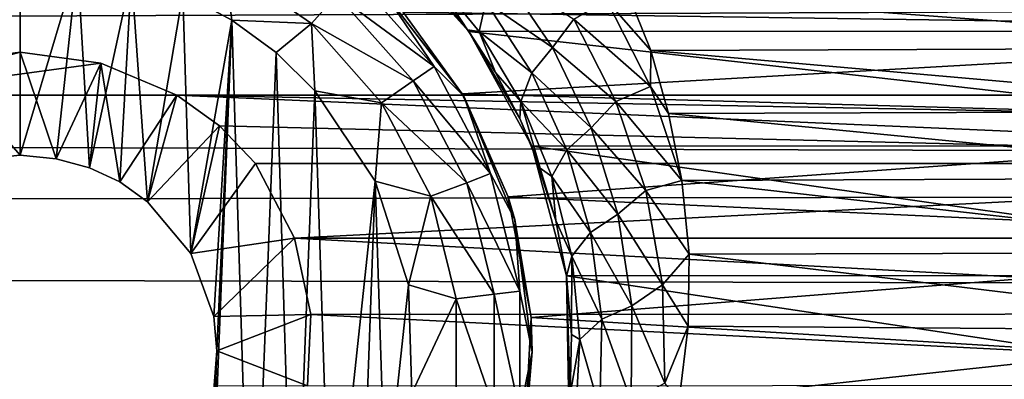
# Model space of a CAD drawing. Header units: metres. Extents: x -95 to 103, y -12 to 12.
# Tile 280 of 520: x -44.202 to -41.702, y 7.07 to 7.984. Entities that reach past the tile are written whole.
import ezdxf

# ---------------------------------------------------------------- set-up
doc = ezdxf.new("R2010")
doc.units = ezdxf.units.M
doc.layers.add('solid_P74500', color=7, linetype='CONTINUOUS')
doc.layers.add('solid_P74500_01', color=7, linetype='CONTINUOUS')

msp = doc.modelspace()

# ---------------------------------------------------------------- linework, layer by layer
at = {"layer": 'solid_P74500'}
for points in [[(-12.2, 5.05, 0.5), (-11.7, 9.776363, 0.5), (-88, 9.776363, 0.5)], [(-12.2, 5.05, 0.5), (-88, 9.776363, 0.5), (-88, 5.05, 0.5)], [(92.5, 7.752533, 9.805175), (92.5, 8.487373, 9.175829), (-94.018356, 8.209083, 9.426609)], [(92.5, 7.752533, 9.805175), (-94.018356, 8.209083, 9.426609), (-94.018356, 7.447287, 10.039319)], [(-40.338188, 7.955187, -8.304517), (-40.130051, 8.186581, -8.076503), (-43.269226, 8.185938, -8.077154)], [(-40.338188, 7.955187, -8.304517), (-43.269226, 8.185938, -8.077154), (-43.061371, 7.95457, -8.305107)], [(-43.064331, 7.958691, -9.092649), (-43.061371, 7.95457, -8.305107), (-43.269226, 8.185938, -8.077154)], [(-43.064331, 7.958691, -9.092649), (-43.269226, 8.185938, -8.077154), (-43.143063, 8.058084, -8.982758)], [(-44.200001, 8.14, -11.8), (-44.291828, 7.630482, -11.8), (-44.370331, 8.125382, -11.8)], [(-44.200001, 8.14, -11.8), (-44.200001, 7.64, -11.8), (-44.291828, 7.630482, -11.8)], [(-44.054955, 8.12864, -11.8), (-44.200001, 7.64, -11.8), (-44.200001, 8.14, -11.8)], [(-44.054955, 8.12864, -11.8), (-44.108688, 7.630527, -11.8), (-44.200001, 7.64, -11.8)], [(-44.054955, 8.12864, -11.8), (-44.024685, 7.607855, -11.8), (-44.108688, 7.630527, -11.8)], [(-44.054955, 8.12864, -11.8), (-43.917507, 8.099016, -11.8), (-44.024685, 7.607855, -11.8)], [(-43.681923, 8.12711, -11.777164), (-43.663013, 7.983215, -11.8), (-43.787128, 8.050737, -11.8)], [(-43.681923, 8.12711, -11.777164), (-43.460747, 7.974443, -11.777164), (-43.663013, 7.983215, -11.8)], [(-43.396152, 8.047357, -11.712049), (-43.460747, 7.974443, -11.777164), (-43.681923, 8.12711, -11.777164)], [(-43.228165, 8.003443, -5.827108), (-40.03117, 8.13967, -5.635225), (-40.209461, 7.959397, -5.887105)], [(-43.167862, 8.116902, -9.071674), (-43.064331, 7.958691, -9.092649), (-43.143063, 8.058084, -8.982758)], [(-43.167862, 8.116902, -9.071674), (-43.035263, 7.954477, -9.252772), (-43.064331, 7.958691, -9.092649)], [(-43.017941, 8.029526, -9.32572), (-43.035263, 7.954477, -9.252772), (-43.167862, 8.116902, -9.071674)], [(-43.017941, 8.029526, -9.32572), (-42.974445, 8.100428, -9.375034), (-42.848385, 7.913625, -9.56118)], [(-42.848385, 7.913625, -9.56118), (-42.974445, 8.100428, -9.375034), (-42.794556, 7.985523, -9.567693)], [(-43.917507, 8.099016, -11.8), (-43.947666, 7.57166, -11.8), (-44.024685, 7.607855, -11.8)], [(-43.917507, 8.099016, -11.8), (-43.876675, 7.520992, -11.8), (-43.947666, 7.57166, -11.8)], [(-43.917507, 8.099016, -11.8), (-43.787128, 8.050737, -11.8), (-43.876675, 7.520992, -11.8)], [(-43.353024, 8.096038, -11.614588), (-43.148842, 7.865563, -11.614588), (-43.396152, 8.047357, -11.712049)], [(-43.280762, 8.059238, -11.5), (-43.148842, 7.865563, -11.614588), (-43.353024, 8.096038, -11.614588)], [(-43.787128, 8.050737, -11.8), (-43.767342, 7.39014, -11.8), (-43.876675, 7.520992, -11.8)], [(-43.787128, 8.050737, -11.8), (-43.663013, 7.983215, -11.8), (-43.767342, 7.39014, -11.8)], [(-43.280762, 8.059238, -11.5), (-43.228165, 8.003443, -5.827108), (-43.077759, 7.79618, -6.10177)], [(-43.280762, 8.059238, -11.5), (-43.077759, 7.79618, -6.10177), (-43.074165, 7.79, -11.5)], [(-43.280762, 8.059238, -11.5), (-43.074165, 7.79, -11.5), (-43.148842, 7.865563, -11.614588)], [(-42.711864, 8.035035, -9.568677), (-42.65778, 8.05173, -9.561361), (-42.599243, 7.905591, -9.682542)], [(-40.735615, 8.064089, -9.550941), (-40.797935, 7.912471, -9.676921), (-42.65778, 8.05173, -9.561361)], [(-40.797935, 7.912471, -9.676921), (-42.599243, 7.905591, -9.682542), (-42.65778, 8.05173, -9.561361)], [(-43.396152, 8.047357, -11.712049), (-43.202366, 7.828617, -11.712049), (-43.460747, 7.974443, -11.777164)], [(-43.148842, 7.865563, -11.614588), (-43.202366, 7.828617, -11.712049), (-43.396152, 8.047357, -11.712049)], [(-43.017941, 8.029526, -9.32572), (-42.901489, 7.849185, -9.512413), (-43.035263, 7.954477, -9.252772)], [(-43.017941, 8.029526, -9.32572), (-42.848385, 7.913625, -9.56118), (-42.901489, 7.849185, -9.512413)], [(-42.711864, 8.035035, -9.568677), (-42.599548, 7.814108, -9.754907), (-42.794556, 7.985523, -9.567693)], [(-42.711864, 8.035035, -9.568677), (-42.599243, 7.905591, -9.682542), (-42.599548, 7.814108, -9.754907)], [(-43.077759, 7.79618, -6.10177), (-43.228165, 8.003443, -5.827108), (-40.209461, 7.959397, -5.887105)], [(-43.663013, 7.983215, -11.8), (-43.708229, 7.229405, -11.8), (-43.767342, 7.39014, -11.8)], [(-43.663013, 7.983215, -11.8), (-43.731503, 6.257416, -11.8), (-43.700718, 7.142048, -11.8)], [(-43.663013, 7.983215, -11.8), (-43.611973, 6.331459, -11.8), (-43.731503, 6.257416, -11.8)], [(-43.663013, 7.983215, -11.8), (-43.700718, 7.142048, -11.8), (-43.708229, 7.229405, -11.8)], [(-43.663013, 7.983215, -11.8), (-43.550758, 7.900564, -11.8), (-43.611973, 6.331459, -11.8)], [(-43.460747, 7.974443, -11.777164), (-43.550758, 7.900564, -11.8), (-43.663013, 7.983215, -11.8)], [(-42.848385, 7.913625, -9.56118), (-42.794556, 7.985523, -9.567693), (-42.688114, 7.776078, -9.754655)], [(-42.599548, 7.814108, -9.754907), (-42.688114, 7.776078, -9.754655), (-42.794556, 7.985523, -9.567693)], [(-43.460747, 7.974443, -11.777164), (-43.451893, 7.80319, -11.8), (-43.550758, 7.900564, -11.8)], [(-43.460747, 7.974443, -11.777164), (-43.282532, 7.773282, -11.777164), (-43.451893, 7.80319, -11.8)], [(-43.202366, 7.828617, -11.712049), (-43.282532, 7.773282, -11.777164), (-43.460747, 7.974443, -11.777164)], [(-43.077759, 7.79618, -6.10177), (-40.209461, 7.959397, -5.887105), (-40.363678, 7.719777, -6.197987)], [(-42.99361, 7.85037, -9.209391), (-43.061371, 7.95457, -8.305107), (-43.064331, 7.958691, -9.092649)], [(-43.035263, 7.954477, -9.252772), (-42.99361, 7.85037, -9.209391), (-43.064331, 7.958691, -9.092649)], [(-40.49802, 7.664145, -8.573849), (-40.338188, 7.955187, -8.304517), (-43.061371, 7.95457, -8.305107)], [(-40.49802, 7.664145, -8.573849), (-43.061371, 7.95457, -8.305107), (-42.901268, 7.66248, -8.575336)], [(-42.931713, 7.732833, -9.330323), (-42.901268, 7.66248, -8.575336), (-43.061371, 7.95457, -8.305107)], [(-42.931713, 7.732833, -9.330323), (-43.061371, 7.95457, -8.305107), (-42.99361, 7.85037, -9.209391)], [(-43.035263, 7.954477, -9.252772), (-42.929165, 7.776495, -9.440274), (-42.99361, 7.85037, -9.209391)], [(-42.901489, 7.849185, -9.512413), (-42.929165, 7.776495, -9.440274), (-43.035263, 7.954477, -9.252772)], [(-44.200001, 7.901906, -4.3), (-44.597057, 7.792304, -4.3), (-44.404331, 7.873975, -4.3)], [(-43.99567, 7.873975, -4.3), (-44.597057, 7.792304, -4.3), (-44.200001, 7.901906, -4.3)], [(-44.200001, 7.64, -11.8), (-44.200001, 7.901906, -4.3), (-44.404331, 7.873975, -4.3)], [(-44.108688, 7.630527, -11.8), (-44.200001, 7.901906, -4.3), (-44.200001, 7.64, -11.8)], [(-44.108688, 7.630527, -11.8), (-43.99567, 7.873975, -4.3), (-44.200001, 7.901906, -4.3)], [(-43.550758, 7.900564, -11.8), (-43.505363, 6.420703, -11.8), (-43.611973, 6.331459, -11.8)], [(-43.550758, 7.900564, -11.8), (-43.451893, 7.80319, -11.8), (-43.505363, 6.420703, -11.8)], [(-42.901489, 7.849185, -9.512413), (-42.848385, 7.913625, -9.56118), (-42.750389, 7.709259, -9.751215)], [(-42.750389, 7.709259, -9.751215), (-42.848385, 7.913625, -9.56118), (-42.688114, 7.776078, -9.754655)], [(-42.599548, 7.814108, -9.754907), (-42.599243, 7.905591, -9.682542), (-42.553913, 7.745763, -9.810869)], [(-40.797935, 7.912471, -9.676921), (-40.846973, 7.75142, -9.806401), (-42.599243, 7.905591, -9.682542)], [(-40.846973, 7.75142, -9.806401), (-42.553913, 7.745763, -9.810869), (-42.599243, 7.905591, -9.682542)], [(-43.99567, 7.873975, -4.3), (-43.80294, 7.792304, -4.3), (-44.597057, 7.792304, -4.3)], [(-44.291828, 7.630482, -11.8), (-44.200001, 7.64, -11.8), (-44.404331, 7.873975, -4.3)], [(-44.108688, 7.630527, -11.8), (-44.024685, 7.607855, -11.8), (-43.99567, 7.873975, -4.3)], [(-44.024685, 7.607855, -11.8), (-43.947666, 7.57166, -11.8), (-43.99567, 7.873975, -4.3)], [(-43.947666, 7.57166, -11.8), (-43.80294, 7.792304, -4.3), (-43.99567, 7.873975, -4.3)], [(-43.148842, 7.865563, -11.614588), (-43.005745, 7.59292, -11.614588), (-43.202366, 7.828617, -11.712049)], [(-43.074165, 7.79, -11.5), (-43.005745, 7.59292, -11.614588), (-43.148842, 7.865563, -11.614588)], [(-42.929165, 7.776495, -9.440274), (-42.931713, 7.732833, -9.330323), (-42.99361, 7.85037, -9.209391)], [(-43.202366, 7.828617, -11.712049), (-43.066559, 7.569858, -11.712049), (-43.282532, 7.773282, -11.777164)], [(-43.005745, 7.59292, -11.614588), (-43.066559, 7.569858, -11.712049), (-43.202366, 7.828617, -11.712049)], [(-42.901489, 7.849185, -9.512413), (-42.812275, 7.653166, -9.702489), (-42.929165, 7.776495, -9.440274)], [(-42.901489, 7.849185, -9.512413), (-42.750389, 7.709259, -9.751215), (-42.812275, 7.653166, -9.702489)], [(-43.451893, 7.80319, -11.8), (-43.411118, 6.52597, -11.8), (-43.505363, 6.420703, -11.8)], [(-43.451893, 7.80319, -11.8), (-43.298901, 7.573346, -11.8), (-43.411118, 6.52597, -11.8)], [(-43.282532, 7.773282, -11.777164), (-43.298901, 7.573346, -11.8), (-43.451893, 7.80319, -11.8)], [(-42.599548, 7.814108, -9.754907), (-42.520657, 7.575688, -9.942784), (-42.688114, 7.776078, -9.754655)], [(-42.599548, 7.814108, -9.754907), (-42.553913, 7.745763, -9.810869), (-42.520657, 7.575688, -9.942784)], [(-85.675003, 7.792304, -1.8), (-14.325, 7.792304, -4.2), (-14.325, 7.792304, -1.8)], [(-18.802942, 7.792304, -4.2), (-14.325, 7.792304, -4.2), (-85.675003, 7.792304, -1.8)], [(-84.20311, 5.444916, -1.8), (-85.675003, 7.792304, -1.8), (-14.325, 7.792304, -1.8)], [(-19.597059, 7.792304, -4.2), (-18.802942, 7.792304, -4.2), (-85.675003, 7.792304, -1.8)], [(-23.802942, 7.792304, -4.2), (-19.597059, 7.792304, -4.2), (-85.675003, 7.792304, -1.8)], [(-24.597059, 7.792304, -4.2), (-23.802942, 7.792304, -4.2), (-85.675003, 7.792304, -1.8)], [(-28.802942, 7.792304, -4.2), (-24.597059, 7.792304, -4.2), (-85.675003, 7.792304, -1.8)], [(-29.597059, 7.792304, -4.2), (-28.802942, 7.792304, -4.2), (-85.675003, 7.792304, -1.8)], [(-33.80294, 7.792304, -4.2), (-29.597059, 7.792304, -4.2), (-85.675003, 7.792304, -1.8)], [(-34.597057, 7.792304, -4.2), (-33.80294, 7.792304, -4.2), (-85.675003, 7.792304, -1.8)], [(-38.80294, 7.792304, -4.2), (-34.597057, 7.792304, -4.2), (-85.675003, 7.792304, -1.8)], [(-39.597057, 7.792304, -4.2), (-38.80294, 7.792304, -4.2), (-85.675003, 7.792304, -1.8)], [(-43.80294, 7.792304, -4.2), (-39.597057, 7.792304, -4.2), (-85.675003, 7.792304, -1.8)], [(-44.597057, 7.792304, -4.2), (-43.80294, 7.792304, -4.2), (-85.675003, 7.792304, -1.8)], [(-83.957001, 5.406663, -1.8), (-84.20311, 5.444916, -1.8), (-14.325, 7.792304, -1.8)], [(-83.736336, 5.295372, -1.8), (-83.957001, 5.406663, -1.8), (-14.325, 7.792304, -1.8)], [(-83.736336, 5.295372, -1.8), (-14.325, 7.792304, -1.8), (-79.20311, 5.444916, -1.8)], [(-78.957001, 5.406663, -1.8), (-79.20311, 5.444916, -1.8), (-14.325, 7.792304, -1.8)], [(-78.736336, 5.295372, -1.8), (-78.957001, 5.406663, -1.8), (-14.325, 7.792304, -1.8)], [(-78.736336, 5.295372, -1.8), (-14.325, 7.792304, -1.8), (-74.20311, 5.444916, -1.8)], [(-73.957001, 5.406663, -1.8), (-74.20311, 5.444916, -1.8), (-14.325, 7.792304, -1.8)], [(-73.736336, 5.295372, -1.8), (-73.957001, 5.406663, -1.8), (-14.325, 7.792304, -1.8)], [(-73.736336, 5.295372, -1.8), (-14.325, 7.792304, -1.8), (-69.20311, 5.444916, -1.8)], [(-68.957001, 5.406663, -1.8), (-69.20311, 5.444916, -1.8), (-14.325, 7.792304, -1.8)], [(-68.736336, 5.295372, -1.8), (-68.957001, 5.406663, -1.8), (-14.325, 7.792304, -1.8)], [(-68.736336, 5.295372, -1.8), (-14.325, 7.792304, -1.8), (-64.20311, 5.444916, -1.8)], [(-63.957005, 5.406663, -1.8), (-64.20311, 5.444916, -1.8), (-14.325, 7.792304, -1.8)], [(-63.736332, 5.295372, -1.8), (-63.957005, 5.406663, -1.8), (-14.325, 7.792304, -1.8)], [(-63.736332, 5.295372, -1.8), (-14.325, 7.792304, -1.8), (-59.20311, 5.444916, -1.8)], [(-58.957005, 5.406663, -1.8), (-59.20311, 5.444916, -1.8), (-14.325, 7.792304, -1.8)], [(-58.736332, 5.295372, -1.8), (-58.957005, 5.406663, -1.8), (-14.325, 7.792304, -1.8)], [(-58.736332, 5.295372, -1.8), (-14.325, 7.792304, -1.8), (-54.20311, 5.444916, -1.8)], [(-53.957005, 5.406663, -1.8), (-54.20311, 5.444916, -1.8), (-14.325, 7.792304, -1.8)], [(-53.736332, 5.295372, -1.8), (-53.957005, 5.406663, -1.8), (-14.325, 7.792304, -1.8)], [(-53.736332, 5.295372, -1.8), (-14.325, 7.792304, -1.8), (-49.20311, 5.444916, -1.8)], [(-48.957005, 5.406663, -1.8), (-49.20311, 5.444916, -1.8), (-14.325, 7.792304, -1.8)], [(-48.736332, 5.295372, -1.8), (-48.957005, 5.406663, -1.8), (-14.325, 7.792304, -1.8)], [(-48.560226, 5.121016, -1.8), (-48.736332, 5.295372, -1.8), (-14.325, 7.792304, -1.8)], [(-48.560226, 5.121016, -1.8), (-14.325, 7.792304, -1.8), (-44.20311, 5.444916, -1.8)], [(-44.597057, 7.792304, -4.2), (-43.80294, 7.792304, -4.3), (-43.80294, 7.792304, -4.2)], [(-44.597057, 7.792304, -4.2), (-44.597057, 7.792304, -4.3), (-43.80294, 7.792304, -4.3)], [(-43.957005, 5.406663, -1.8), (-44.20311, 5.444916, -1.8), (-14.325, 7.792304, -1.8)], [(-43.736332, 5.295372, -1.8), (-43.957005, 5.406663, -1.8), (-14.325, 7.792304, -1.8)], [(-43.947666, 7.57166, -11.8), (-43.876675, 7.520992, -11.8), (-43.80294, 7.792304, -4.3)], [(-43.876675, 7.520992, -11.8), (-43.80294, 7.792304, -4.2), (-43.80294, 7.792304, -4.3)], [(-43.876675, 7.520992, -11.8), (-43.693855, 7.714148, -4.2), (-43.80294, 7.792304, -4.2)], [(-43.693855, 7.714148, -4.2), (-39.796944, 7.619055, -4.2), (-43.80294, 7.792304, -4.2)], [(-39.706146, 7.714148, -4.2), (-43.80294, 7.792304, -4.2), (-39.796944, 7.619055, -4.2)], [(-39.706146, 7.714148, -4.2), (-39.597057, 7.792304, -4.2), (-43.80294, 7.792304, -4.2)], [(-43.560226, 5.121016, -1.8), (-43.736332, 5.295372, -1.8), (-14.325, 7.792304, -1.8)], [(-43.560226, 5.121016, -1.8), (-14.325, 7.792304, -1.8), (-39.20311, 5.444916, -1.8)], [(-42.961212, 7.534212, -6.422531), (-43.077759, 7.79618, -6.10177), (-40.363678, 7.719777, -6.197987)], [(-43.074165, 7.79, -11.5), (-43.077759, 7.79618, -6.10177), (-42.961212, 7.534212, -6.422531)], [(-43.074165, 7.79, -11.5), (-42.961212, 7.534212, -6.422531), (-42.944298, 7.476465, -11.5)], [(-43.074165, 7.79, -11.5), (-42.944298, 7.476465, -11.5), (-43.005745, 7.59292, -11.614588)], [(-42.929165, 7.776495, -9.440274), (-42.88018, 7.606991, -9.457047), (-42.931713, 7.732833, -9.330323)], [(-42.929165, 7.776495, -9.440274), (-42.850197, 7.585193, -9.63041), (-42.88018, 7.606991, -9.457047)], [(-42.812275, 7.653166, -9.702489), (-42.850197, 7.585193, -9.63041), (-42.929165, 7.776495, -9.440274)], [(-42.750389, 7.709259, -9.751215), (-42.688114, 7.776078, -9.754655), (-42.612137, 7.550274, -9.942807)], [(-42.688114, 7.776078, -9.754655), (-42.520657, 7.575688, -9.942784), (-42.612137, 7.550274, -9.942807)], [(92.5, 6.975814, 10.372194), (92.5, 7.752533, 9.805175), (-94.018356, 7.447287, 10.039319)], [(-43.282532, 7.773282, -11.777164), (-43.157639, 7.535316, -11.777164), (-43.298901, 7.573346, -11.8)], [(-43.066559, 7.569858, -11.712049), (-43.157639, 7.535316, -11.777164), (-43.282532, 7.773282, -11.777164)], [(-40.846973, 7.75142, -9.806401), (-40.878757, 7.581891, -9.938055), (-42.553913, 7.745763, -9.810869)], [(-42.88018, 7.606991, -9.457047), (-42.901268, 7.66248, -8.575336), (-42.931713, 7.732833, -9.330323)], [(-40.878757, 7.581891, -9.938055), (-42.520657, 7.575688, -9.942784), (-42.553913, 7.745763, -9.810869)], [(-43.876675, 7.520992, -11.8), (-43.767342, 7.39014, -11.8), (-43.693855, 7.714148, -4.2)], [(-43.767342, 7.39014, -11.8), (-43.603058, 7.619055, -4.2), (-43.693855, 7.714148, -4.2)], [(-43.693855, 7.714148, -4.2), (-43.603058, 7.619055, -4.2), (-39.796944, 7.619055, -4.2)], [(-42.961212, 7.534212, -6.422531), (-40.363678, 7.719777, -6.197987), (-40.469357, 7.419488, -6.554479)], [(-42.812275, 7.653166, -9.702489), (-42.750389, 7.709259, -9.751215), (-42.682583, 7.489538, -9.941881)], [(-42.682583, 7.489538, -9.941881), (-42.750389, 7.709259, -9.751215), (-42.612137, 7.550274, -9.942807)], [(-40.586353, 7.334234, -8.857709), (-40.49802, 7.664145, -8.573849), (-42.901268, 7.66248, -8.575336)], [(-40.586353, 7.334234, -8.857709), (-42.901268, 7.66248, -8.575336), (-42.813553, 7.333337, -8.858451)], [(-42.840294, 7.473468, -9.588049), (-42.813553, 7.333337, -8.858451), (-42.901268, 7.66248, -8.575336)], [(-42.840294, 7.473468, -9.588049), (-42.901268, 7.66248, -8.575336), (-42.88018, 7.606991, -9.457047)], [(-42.812275, 7.653166, -9.702489), (-42.752056, 7.443598, -9.892752), (-42.850197, 7.585193, -9.63041)], [(-42.812275, 7.653166, -9.702489), (-42.682583, 7.489538, -9.941881), (-42.752056, 7.443598, -9.892752)], [(-43.767342, 7.39014, -11.8), (-43.503391, 7.428674, -4.528224), (-43.603058, 7.619055, -4.2)], [(-39.796944, 7.619055, -4.2), (-43.603058, 7.619055, -4.2), (-43.503391, 7.428674, -4.528224)], [(-39.896561, 7.428859, -4.52792), (-39.796944, 7.619055, -4.2), (-43.503391, 7.428674, -4.528224)], [(-42.850197, 7.585193, -9.63041), (-42.840294, 7.473468, -9.588049), (-42.88018, 7.606991, -9.457047)], [(-43.005745, 7.59292, -11.614588), (-42.93206, 7.293956, -11.614588), (-43.066559, 7.569858, -11.712049)], [(-42.944298, 7.476465, -11.5), (-42.93206, 7.293956, -11.614588), (-43.005745, 7.59292, -11.614588)], [(-42.850197, 7.585193, -9.63041), (-42.799587, 7.382661, -9.820079), (-42.840294, 7.473468, -9.588049)], [(-42.752056, 7.443598, -9.892752), (-42.799587, 7.382661, -9.820079), (-42.850197, 7.585193, -9.63041)], [(-42.612137, 7.550274, -9.942807), (-42.520657, 7.575688, -9.942784), (-42.501717, 7.387943, -10.08307)], [(-40.878757, 7.581891, -9.938055), (-40.894382, 7.392529, -10.079708), (-42.520657, 7.575688, -9.942784)], [(-40.894382, 7.392529, -10.079708), (-42.501717, 7.387943, -10.08307), (-42.520657, 7.575688, -9.942784)], [(-43.298901, 7.573346, -11.8), (-43.333118, 6.641509, -11.8), (-43.411118, 6.52597, -11.8)], [(-43.298901, 7.573346, -11.8), (-43.272678, 6.76642, -11.8), (-43.333118, 6.641509, -11.8)], [(-43.298901, 7.573346, -11.8), (-43.214642, 7.310327, -11.8), (-43.272678, 6.76642, -11.8)], [(-43.157639, 7.535316, -11.777164), (-43.214642, 7.310327, -11.8), (-43.298901, 7.573346, -11.8)], [(-43.066559, 7.569858, -11.712049), (-42.996624, 7.286117, -11.712049), (-43.157639, 7.535316, -11.777164)], [(-42.93206, 7.293956, -11.614588), (-42.996624, 7.286117, -11.712049), (-43.066559, 7.569858, -11.712049)], [(-42.682583, 7.489538, -9.941881), (-42.612137, 7.550274, -9.942807), (-42.569378, 7.310532, -10.129299)], [(-42.612137, 7.550274, -9.942807), (-42.501717, 7.387943, -10.08307), (-42.569378, 7.310532, -10.129299)], [(-43.157639, 7.535316, -11.777164), (-43.093323, 7.274375, -11.777164), (-43.214642, 7.310327, -11.8)], [(-42.996624, 7.286117, -11.712049), (-43.093323, 7.274375, -11.777164), (-43.157639, 7.535316, -11.777164)], [(-42.902905, 7.226828, -6.766441), (-42.961212, 7.534212, -6.422531), (-40.469357, 7.419488, -6.554479)], [(-42.944298, 7.476465, -11.5), (-42.961212, 7.534212, -6.422531), (-42.902905, 7.226828, -6.766441)], [(-42.944298, 7.476465, -11.5), (-42.902905, 7.226828, -6.766441), (-42.900002, 7.14, -11.5)], [(-42.944298, 7.476465, -11.5), (-42.900002, 7.14, -11.5), (-42.93206, 7.293956, -11.614588)], [(-42.752056, 7.443598, -9.892752), (-42.682583, 7.489538, -9.941881), (-42.64769, 7.256926, -10.13025)], [(-42.64769, 7.256926, -10.13025), (-42.682583, 7.489538, -9.941881), (-42.569378, 7.310532, -10.129299)], [(-42.813297, 7.332494, -9.71944), (-42.813553, 7.333337, -8.858451), (-42.840294, 7.473468, -9.588049)], [(-42.799587, 7.382661, -9.820079), (-42.813297, 7.332494, -9.71944), (-42.840294, 7.473468, -9.588049)], [(92.5, 6.975814, 10.372194), (-94.018356, 7.447287, 10.039319), (-94.018356, 6.639937, 10.59062)], [(-43.767342, 7.39014, -11.8), (-43.708229, 7.229405, -11.8), (-43.503391, 7.428674, -4.528224)], [(-43.708229, 7.229405, -11.8), (-43.462597, 7.234941, -4.831732), (-43.503391, 7.428674, -4.528224)], [(-39.937241, 7.236759, -4.829008), (-39.896561, 7.428859, -4.52792), (-43.503391, 7.428674, -4.528224)], [(-39.937241, 7.236759, -4.829008), (-43.503391, 7.428674, -4.528224), (-43.462597, 7.234941, -4.831732)], [(-42.752056, 7.443598, -9.892752), (-42.723167, 7.222837, -10.080328), (-42.799587, 7.382661, -9.820079)], [(-42.752056, 7.443598, -9.892752), (-42.64769, 7.256926, -10.13025), (-42.723167, 7.222837, -10.080328)], [(-42.902905, 7.226828, -6.766441), (-40.469357, 7.419488, -6.554479), (-40.498337, 7.079858, -6.919943)], [(-42.799587, 7.382661, -9.820079), (-42.800701, 7.184258, -9.852427), (-42.813297, 7.332494, -9.71944)], [(-42.799587, 7.382661, -9.820079), (-42.77914, 7.171193, -10.006481), (-42.800701, 7.184258, -9.852427)], [(-42.723167, 7.222837, -10.080328), (-42.77914, 7.171193, -10.006481), (-42.799587, 7.382661, -9.820079)], [(-42.569378, 7.310532, -10.129299), (-42.501717, 7.387943, -10.08307), (-42.504425, 7.205236, -10.21443)], [(-40.893276, 7.193082, -10.222992), (-42.504425, 7.205236, -10.21443), (-42.501717, 7.387943, -10.08307)], [(-40.894382, 7.392529, -10.079708), (-40.893276, 7.193082, -10.222992), (-42.501717, 7.387943, -10.08307)], [(-40.592739, 6.998838, -9.125035), (-40.586353, 7.334234, -8.857709), (-42.813553, 7.333337, -8.858451)], [(-40.592739, 6.998838, -9.125035), (-42.813553, 7.333337, -8.858451), (-42.807384, 6.99762, -9.125969)], [(-42.80423, 7.031255, -9.986495), (-42.807384, 6.99762, -9.125969), (-42.813553, 7.333337, -8.858451)], [(-42.800701, 7.184258, -9.852427), (-42.813553, 7.333337, -8.858451), (-42.813297, 7.332494, -9.71944)], [(-42.80423, 7.031255, -9.986495), (-42.813553, 7.333337, -8.858451), (-42.800701, 7.184258, -9.852427)], [(-43.214642, 7.310327, -11.8), (-43.205719, 7.034285, -11.8), (-43.272678, 6.76642, -11.8)], [(-43.093323, 7.274375, -11.777164), (-43.205719, 7.034285, -11.8), (-43.214642, 7.310327, -11.8)], [(-42.64769, 7.256926, -10.13025), (-42.569378, 7.310532, -10.129299), (-42.56319, 7.059873, -10.311363)], [(-42.569378, 7.310532, -10.129299), (-42.504425, 7.205236, -10.21443), (-42.56319, 7.059873, -10.311363)], [(-42.996624, 7.286117, -11.712049), (-42.996624, 6.993884, -11.712049), (-43.093323, 7.274375, -11.777164)], [(-42.93206, 7.293956, -11.614588), (-42.93206, 6.986044, -11.614588), (-42.996624, 7.286117, -11.712049)], [(-42.93206, 6.986044, -11.614588), (-42.996624, 6.993884, -11.712049), (-42.996624, 7.286117, -11.712049)], [(-42.900002, 7.14, -11.5), (-42.93206, 6.986044, -11.614588), (-42.93206, 7.293956, -11.614588)], [(-43.093323, 7.274375, -11.777164), (-43.093323, 7.005625, -11.777164), (-43.205719, 7.034285, -11.8)], [(-42.996624, 6.993884, -11.712049), (-43.093323, 7.005625, -11.777164), (-43.093323, 7.274375, -11.777164)], [(-42.723167, 7.222837, -10.080328), (-42.64769, 7.256926, -10.13025), (-42.649021, 7.014533, -10.313454)], [(-42.649021, 7.014533, -10.313454), (-42.64769, 7.256926, -10.13025), (-42.56319, 7.059873, -10.311363)], [(-43.708229, 7.229405, -11.8), (-43.700718, 7.142048, -11.8), (-43.462597, 7.234941, -4.831732)], [(-43.700718, 7.142048, -11.8), (-43.470741, 7.053593, -5.092822), (-43.462597, 7.234941, -4.831732)], [(-39.929634, 7.055848, -5.089697), (-43.462597, 7.234941, -4.831732), (-43.470741, 7.053593, -5.092822)], [(-39.929634, 7.055848, -5.089697), (-39.937241, 7.236759, -4.829008), (-43.462597, 7.234941, -4.831732)], [(-42.920132, 6.912104, -7.087512), (-42.902905, 7.226828, -6.766441), (-40.498337, 7.079858, -6.919943)], [(-42.900002, 7.14, -11.5), (-42.902905, 7.226828, -6.766441), (-42.920132, 6.912104, -7.087512)], [(-42.723167, 7.222837, -10.080328), (-42.728493, 6.993838, -10.262398), (-42.77914, 7.171193, -10.006481)], [(-42.723167, 7.222837, -10.080328), (-42.649021, 7.014533, -10.313454), (-42.728493, 6.993838, -10.262398)], [(-42.56319, 7.059873, -10.311363), (-42.504425, 7.205236, -10.21443), (-42.527477, 7.01674, -10.344823)], [(-40.893276, 7.193082, -10.222992), (-42.527477, 7.01674, -10.344823), (-42.504425, 7.205236, -10.21443)], [(-42.77914, 7.171193, -10.006481), (-42.80423, 7.031255, -9.986495), (-42.800701, 7.184258, -9.852427)], [(-40.893276, 7.193082, -10.222992), (-40.871647, 6.995722, -10.359048), (-42.527477, 7.01674, -10.344823)], [(-42.77914, 7.171193, -10.006481), (-42.791199, 6.953621, -10.186873), (-42.80423, 7.031255, -9.986495)], [(-42.728493, 6.993838, -10.262398), (-42.791199, 6.953621, -10.186873), (-42.77914, 7.171193, -10.006481)], [(-43.731503, 6.257416, -11.8), (-43.707512, 7.05461, -11.8), (-43.700718, 7.142048, -11.8)], [(-43.700718, 7.142048, -11.8), (-43.707512, 7.05461, -11.8), (-43.470741, 7.053593, -5.092822)], [(-42.900002, 7.14, -11.5), (-42.920132, 6.912104, -7.087512), (-42.944298, 6.803535, -11.5)], [(-42.900002, 7.14, -11.5), (-42.944298, 6.803535, -11.5), (-42.93206, 6.986044, -11.614588)], [(-42.920132, 6.912104, -7.087512), (-40.498337, 7.079858, -6.919943), (-40.441578, 6.754933, -7.237463)]]:
    msp.add_3dface(points, dxfattribs=at)
at = {"layer": 'solid_P74500_01'}
for points in [[(-92.5, 7.788958, 8.459974), (-92.5, 8.940191, 7.233159), (92.5, 8.572252, 7.665731)], [(-92.5, 7.788958, 8.459974), (92.5, 8.572252, 7.665731), (92.5, 7.29035, 8.893468)], [(-92.5, 6.467994, 9.508519), (-92.5, 7.788958, 8.459974), (92.5, 7.29035, 8.893468)], [(-92.5, 6.467994, 9.508519), (92.5, 7.29035, 8.893468), (92.5, 5.836015, 9.908373)]]:
    msp.add_3dface(points, dxfattribs=at)

doc.saveas('drawing.dxf')
